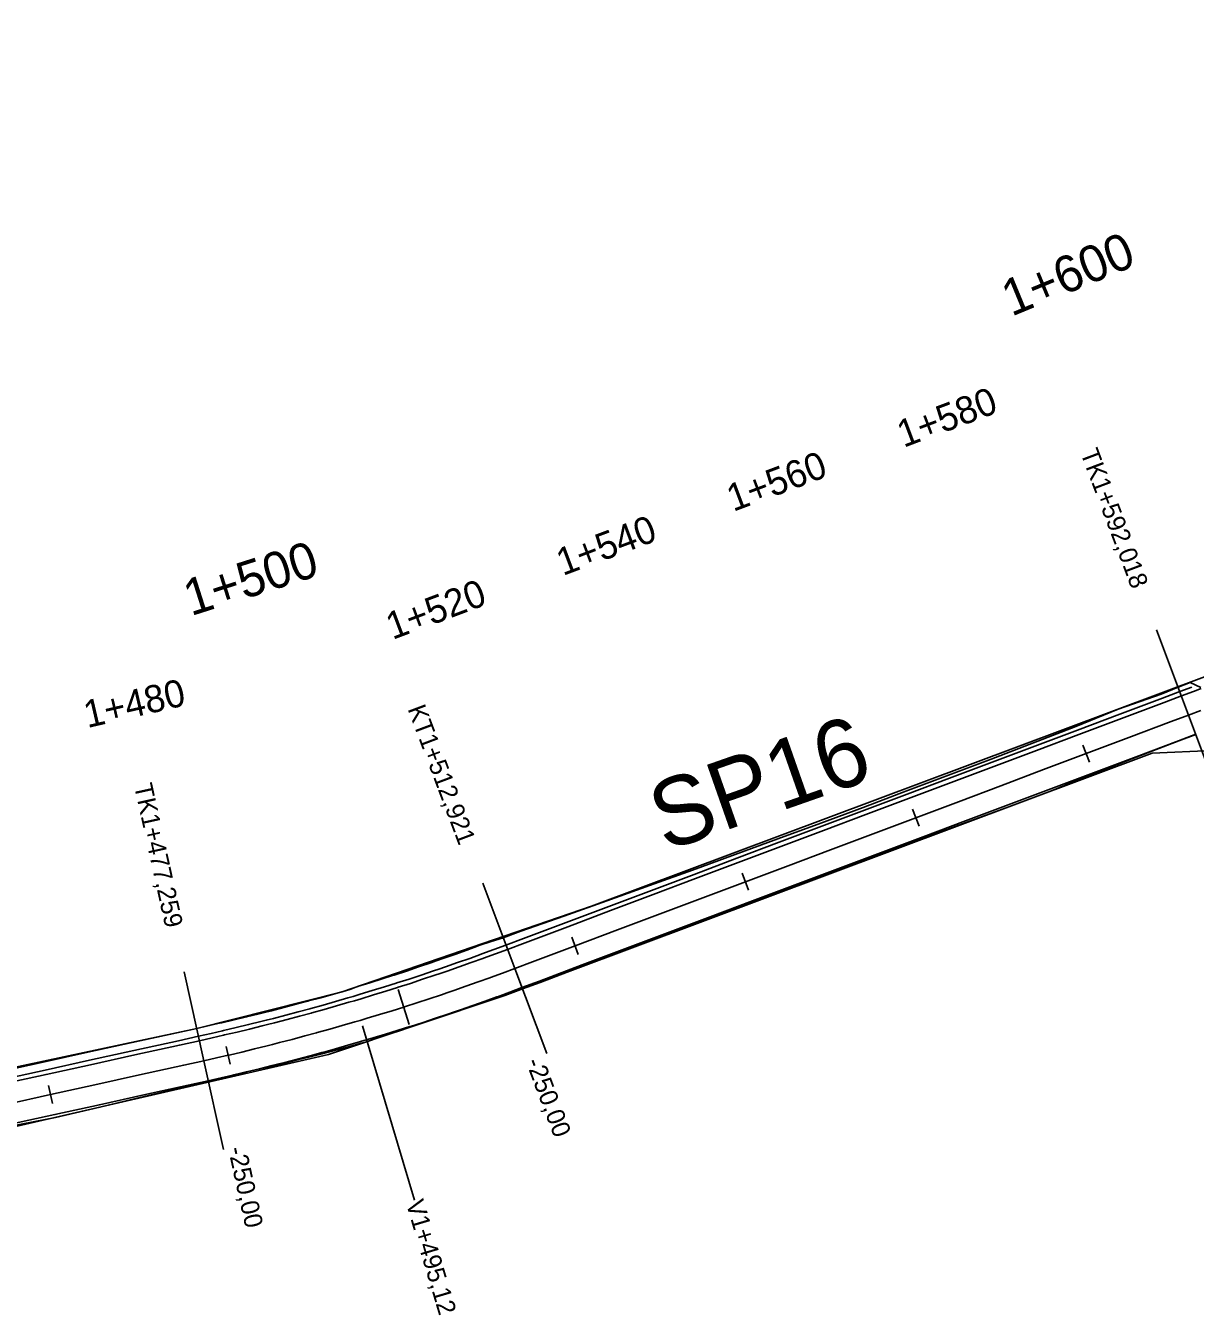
# Model space of a CAD drawing. Extents: x -636600 to -628587, y -1090963 to -1085869.
# Drawn here: x -633817.9 to -633689.4, y -1089423.3 to -1089281.6 of the extents above; entities that cross this region are included whole.
import ezdxf

# ---------------------------------------------------------------- set-up
doc = ezdxf.new("R2010")
doc.units = 0
for name, color, linetype in [('01_PARCELY_NÁVRH_PC', 7, 'Continuous'), ('03_PC_OBJEKTY_NÁVRH', 7, 'Continuous'), ('dno příkopu', 7, 'Continuous'), ('HEKTOMETRY100', 7, 'Continuous'), ('HEKTOMETRY20', 7, 'Continuous'), ('HL_BODY', 7, 'Continuous'), ('POLOMERY', 7, 'Continuous'), ('situace_osa', 7, 'Continuous'), ('situace_těleso', 7, 'Continuous'), ('situace_vozovka', 7, 'Continuous'), ('VRCHOLY', 7, 'Continuous')]:
    doc.layers.add(name, color=color, linetype=linetype)

msp = doc.modelspace()

# ---------------------------------------------------------------- linework, layer by layer
at = {"layer": '01_PARCELY_NÁVRH_PC'}
for points in [[(-634103.9, -1089419.55), (-634000.36, -1089410.49), (-633960.99, -1089412.95), (-633943.98, -1089412.6), (-633909.64, -1089409.67), (-633885.57, -1089406.01), (-633853.75, -1089402.34), (-633832.85, -1089398.94), (-633799.12, -1089391.77), (-633783.13, -1089387.75), (-633755.75, -1089378.34), (-633672.51, -1089347.22), (-633662.62, -1089342.52), (-633643.61, -1089332.07), (-633633.59, -1089327.63), (-633598.11, -1089315.12), (-633586.88, -1089310.55), (-633575.45, -1089304.31), (-633538.21, -1089281.62)], [(-633542.71, -1089289.87), (-633580.4, -1089312.77), (-633588.21, -1089316.5), (-633632.76, -1089332.36), (-633641.37, -1089336.22), (-633665.47, -1089349.24), (-633670.13, -1089353.9), (-633687.51, -1089361.23), (-633694.12, -1089361.51), (-633765.25, -1089388.16), (-633784.63, -1089394.62), (-633832.24, -1089405.6), (-633847.83, -1089408.44), (-633895.46, -1089413.28), (-633929.79, -1089417.29), (-633951.89, -1089419.25), (-633968.5, -1089417.82), (-633971.45, -1089419.48), (-633994.3, -1089418.42), (-634000.04, -1089416.76), (-634012.79, -1089417.95)]]:
    msp.add_lwpolyline(points, dxfattribs=at)
at = {"layer": 'dno příkopu'}
msp.add_lwpolyline([(-633820.66, -1089397.42), (-633815.78, -1089396.35), (-633810.9, -1089395.27), (-633806.02, -1089394.19), (-633801.13, -1089393.12), (-633798.93, -1089392.63), (-633797.55, -1089392.32), (-633796.28, -1089392.03), (-633796.17, -1089392.01), (-633794.8, -1089391.68), (-633793.43, -1089391.35), (-633792.06, -1089391.01), (-633791.48, -1089390.87), (-633790.69, -1089390.67), (-633789.33, -1089390.31), (-633787.96, -1089389.95), (-633786.7, -1089389.6), (-633786.6, -1089389.58), (-633785.24, -1089389.2), (-633783.89, -1089388.82), (-633782.53, -1089388.42), (-633781.94, -1089388.25), (-633781.18, -1089388.02), (-633779.83, -1089387.61), (-633778.48, -1089387.2), (-633777.21, -1089386.8), (-633777.14, -1089386.77), (-633775.79, -1089386.34), (-633774.45, -1089385.9), (-633773.11, -1089385.45), (-633772.52, -1089385.25), (-633771.78, -1089385), (-633770.45, -1089384.54), (-633769.12, -1089384.07), (-633767.85, -1089383.61), (-633767.79, -1089383.59), (-633766.46, -1089383.1), (-633765.14, -1089382.61), (-633763.2, -1089381.88), (-633758.52, -1089380.12), (-633753.84, -1089378.36), (-633749.16, -1089376.6), (-633744.47, -1089374.84), (-633739.79, -1089373.08), (-633735.11, -1089371.32), (-633730.43, -1089369.56), (-633725.75, -1089367.8), (-633721.07, -1089366.04), (-633716.39, -1089364.28), (-633711.71, -1089362.52), (-633707.03, -1089360.76), (-633702.35, -1089359), (-633697.67, -1089357.24), (-633692.99, -1089355.48), (-633691.1, -1089354.77), (-633689.78, -1089354.27)], dxfattribs=at)
at = {"layer": 'HEKTOMETRY100'}
msp.add_lwpolyline([(-633776.99, -1089387.51), (-633775.77, -1089391.32)], dxfattribs=at)
at = {"layer": 'HEKTOMETRY20'}
for points in [[(-633701.74, -1089360.64), (-633701.03, -1089362.51)], [(-633720.46, -1089367.68), (-633719.75, -1089369.55)], [(-633739.18, -1089374.72), (-633738.48, -1089376.59)], [(-633757.9, -1089381.76), (-633757.2, -1089383.63)], [(-633795.89, -1089393.74), (-633795.44, -1089395.68)], [(-633815.4, -1089398.05), (-633814.97, -1089400.01)]]:
    msp.add_lwpolyline(points, dxfattribs=at)
at = {"layer": 'HL_BODY'}
for points in [[(-633690.14, -1089357.35), (-633693.66, -1089347.99)], [(-633764.17, -1089385.18), (-633767.69, -1089375.82)], [(-633798.33, -1089395.32), (-633800.49, -1089385.55)]]:
    msp.add_lwpolyline(points, dxfattribs=at)
at = {"layer": 'POLOMERY'}
for points in [[(-633690.14, -1089357.35), (-633686.62, -1089366.71)], [(-633764.17, -1089385.18), (-633760.65, -1089394.54)], [(-633798.33, -1089395.32), (-633796.18, -1089405.08)]]:
    msp.add_lwpolyline(points, dxfattribs=at)
at = {"layer": 'situace_osa'}
msp.add_lwpolyline([(-633820.07, -1089400.11), (-633815.19, -1089399.03), (-633810.31, -1089397.95), (-633805.42, -1089396.88), (-633800.54, -1089395.8), (-633798.33, -1089395.32), (-633796.94, -1089395), (-633795.66, -1089394.71), (-633795.55, -1089394.69), (-633794.16, -1089394.36), (-633792.78, -1089394.02), (-633791.39, -1089393.68), (-633790.8, -1089393.53), (-633790.01, -1089393.33), (-633788.63, -1089392.97), (-633787.25, -1089392.6), (-633785.97, -1089392.26), (-633785.87, -1089392.23), (-633784.5, -1089391.85), (-633783.13, -1089391.46), (-633781.76, -1089391.06), (-633781.16, -1089390.88), (-633780.39, -1089390.66), (-633779.02, -1089390.24), (-633777.66, -1089389.82), (-633776.38, -1089389.42), (-633776.3, -1089389.39), (-633774.94, -1089388.96), (-633773.59, -1089388.51), (-633772.24, -1089388.06), (-633771.63, -1089387.85), (-633770.88, -1089387.6), (-633769.54, -1089387.13), (-633768.19, -1089386.66), (-633766.91, -1089386.2), (-633766.85, -1089386.17), (-633765.51, -1089385.68), (-633764.17, -1089385.18), (-633762.23, -1089384.45), (-633757.55, -1089382.69), (-633752.87, -1089380.93), (-633748.19, -1089379.17), (-633743.51, -1089377.41), (-633738.83, -1089375.65), (-633734.15, -1089373.89), (-633729.47, -1089372.14), (-633724.79, -1089370.38), (-633720.11, -1089368.62), (-633715.43, -1089366.86), (-633710.75, -1089365.1), (-633706.07, -1089363.34), (-633701.39, -1089361.58), (-633696.71, -1089359.82), (-633692.03, -1089358.06), (-633690.14, -1089357.35), (-633688.79, -1089356.84)], dxfattribs=at)
at = {"layer": 'situace_těleso'}
for points in [[(-633820.86, -1089396.53), (-633815.98, -1089395.46), (-633811.09, -1089394.39), (-633806.21, -1089393.32), (-633801.32, -1089392.25), (-633799.12, -1089391.77), (-633797.74, -1089391.46), (-633796.48, -1089391.17), (-633796.37, -1089391.15), (-633795.01, -1089390.83), (-633793.64, -1089390.5), (-633792.27, -1089390.16), (-633791.69, -1089390.02), (-633790.91, -1089389.82), (-633789.55, -1089389.46), (-633788.19, -1089389.11), (-633786.92, -1089388.78), (-633786.83, -1089388.75), (-633785.47, -1089388.39), (-633784.11, -1089388.02), (-633782.76, -1089387.65), (-633782.17, -1089387.47), (-633781.44, -1089387.17), (-633780.09, -1089386.75), (-633778.75, -1089386.33), (-633777.49, -1089385.92), (-633777.41, -1089385.9), (-633776.08, -1089385.46), (-633774.75, -1089385.02), (-633773.41, -1089384.56), (-633772.82, -1089384.36), (-633772.09, -1089384.1), (-633770.76, -1089383.63), (-633769.44, -1089383.16), (-633768.18, -1089382.69), (-633768.12, -1089382.67), (-633766.78, -1089382.23), (-633765.45, -1089381.8), (-633763.49, -1089381.1), (-633758.78, -1089379.42), (-633754.07, -1089377.74), (-633749.36, -1089376.06), (-633744.65, -1089374.37), (-633739.95, -1089372.66), (-633735.26, -1089370.95), (-633730.56, -1089369.22), (-633725.88, -1089367.48), (-633721.21, -1089365.69), (-633716.52, -1089363.94), (-633711.84, -1089362.18), (-633707.17, -1089360.41), (-633702.51, -1089358.6), (-633697.88, -1089356.7), (-633693.16, -1089355.03), (-633691.29, -1089354.28), (-633689.97, -1089353.75), (-633688.8, -1089354.31)], [(-633689.34, -1089359.46), (-633691.22, -1089360.19), (-633695.9, -1089361.96), (-633700.56, -1089363.78), (-633705.2, -1089365.65), (-633709.88, -1089367.41), (-633714.56, -1089369.15), (-633719.27, -1089370.85), (-633723.98, -1089372.52), (-633728.63, -1089374.37), (-633733.32, -1089376.09), (-633738.01, -1089377.83), (-633742.69, -1089379.58), (-633747.37, -1089381.35), (-633752.04, -1089383.13), (-633756.71, -1089384.92), (-633761.38, -1089386.71), (-633763.33, -1089387.42), (-633764.69, -1089387.9), (-633766.05, -1089388.38), (-633766.12, -1089388.4), (-633767.41, -1089388.84), (-633768.78, -1089389.3), (-633770.15, -1089389.75), (-633770.9, -1089389.99), (-633771.51, -1089390.19), (-633772.87, -1089390.67), (-633774.23, -1089391.14), (-633775.6, -1089391.61), (-633775.67, -1089391.63), (-633776.96, -1089392.06), (-633778.33, -1089392.51), (-633779.7, -1089392.95), (-633780.46, -1089393.23), (-633781.07, -1089393.4), (-633782.46, -1089393.78), (-633783.85, -1089394.16), (-633785.24, -1089394.53), (-633785.34, -1089394.55), (-633786.64, -1089394.88), (-633788.04, -1089395.23), (-633789.43, -1089395.57), (-633790.24, -1089395.76), (-633790.84, -1089395.9), (-633792.24, -1089396.22), (-633793.64, -1089396.55), (-633795.04, -1089396.91), (-633795.15, -1089396.93), (-633796.43, -1089397.25), (-633797.83, -1089397.59), (-633800.03, -1089398.11), (-633804.9, -1089399.26), (-633809.76, -1089400.42), (-633814.64, -1089401.54), (-633819.54, -1089402.51)]]:
    msp.add_lwpolyline(points, dxfattribs=at)
at = {"layer": 'situace_vozovka'}
for points in [[(-633820.56, -1089397.91), (-633815.67, -1089396.83), (-633810.79, -1089395.76), (-633805.91, -1089394.68), (-633801.03, -1089393.6), (-633798.82, -1089393.12), (-633797.44, -1089392.81), (-633796.17, -1089392.52), (-633796.06, -1089392.49), (-633794.69, -1089392.17), (-633793.31, -1089391.84), (-633791.94, -1089391.5), (-633791.35, -1089391.35), (-633790.57, -1089391.15), (-633789.2, -1089390.8), (-633787.83, -1089390.43), (-633786.56, -1089390.09), (-633786.47, -1089390.06), (-633785.11, -1089389.68), (-633783.75, -1089389.3), (-633782.39, -1089388.9), (-633781.8, -1089388.73), (-633781.04, -1089388.5), (-633779.68, -1089388.09), (-633778.33, -1089387.67), (-633777.06, -1089387.27), (-633776.98, -1089387.25), (-633775.64, -1089386.82), (-633774.3, -1089386.37), (-633772.95, -1089385.93), (-633772.36, -1089385.72), (-633771.62, -1089385.47), (-633770.28, -1089385.01), (-633768.95, -1089384.54), (-633767.68, -1089384.08), (-633767.62, -1089384.06), (-633766.29, -1089383.57), (-633764.97, -1089383.08), (-633763.02, -1089382.35), (-633758.34, -1089380.59), (-633753.66, -1089378.83), (-633748.98, -1089377.07), (-633744.3, -1089375.31), (-633739.62, -1089373.55), (-633734.94, -1089371.79), (-633730.26, -1089370.03), (-633725.58, -1089368.27), (-633720.9, -1089366.51), (-633716.22, -1089364.75), (-633711.54, -1089362.99), (-633706.86, -1089361.23), (-633702.18, -1089359.47), (-633697.5, -1089357.71), (-633692.82, -1089355.95), (-633690.93, -1089355.24), (-633689.6, -1089354.74), (-633688.76, -1089354.42)], [(-633819.59, -1089402.3), (-633814.7, -1089401.23), (-633809.82, -1089400.15), (-633804.94, -1089399.08), (-633800.06, -1089398), (-633797.85, -1089397.51), (-633796.45, -1089397.2), (-633795.15, -1089396.9), (-633795.04, -1089396.88), (-633793.64, -1089396.55), (-633792.24, -1089396.21), (-633790.85, -1089395.86), (-633790.25, -1089395.71), (-633789.45, -1089395.51), (-633788.06, -1089395.15), (-633786.67, -1089394.78), (-633785.37, -1089394.43), (-633785.28, -1089394.4), (-633783.89, -1089394.01), (-633782.51, -1089393.62), (-633781.12, -1089393.22), (-633780.52, -1089393.04), (-633779.74, -1089392.81), (-633778.37, -1089392.39), (-633776.99, -1089391.97), (-633775.7, -1089391.56), (-633775.62, -1089391.54), (-633774.25, -1089391.1), (-633772.88, -1089390.65), (-633771.52, -1089390.19), (-633770.91, -1089389.98), (-633770.15, -1089389.73), (-633768.79, -1089389.25), (-633767.44, -1089388.78), (-633766.15, -1089388.31), (-633766.08, -1089388.29), (-633764.73, -1089387.79), (-633763.38, -1089387.29), (-633761.44, -1089386.56), (-633756.76, -1089384.8), (-633752.08, -1089383.04), (-633747.4, -1089381.28), (-633742.72, -1089379.52), (-633738.04, -1089377.76), (-633733.35, -1089376), (-633728.67, -1089374.24), (-633723.99, -1089372.48), (-633719.31, -1089370.72), (-633714.63, -1089368.96), (-633709.95, -1089367.2), (-633705.27, -1089365.44), (-633700.59, -1089363.68), (-633695.91, -1089361.92), (-633691.23, -1089360.16), (-633689.34, -1089359.45)]]:
    msp.add_lwpolyline(points, dxfattribs=at)
at = {"layer": 'VRCHOLY'}
msp.add_lwpolyline([(-633780.89, -1089391.47), (-633775.21, -1089410.64)], dxfattribs=at)

# ---------------------------------------------------------------- texts
at = {"layer": '03_PC_OBJEKTY_NÁVRH'}
msp.add_text('SP16', height=7.5, rotation=19.349, dxfattribs=at).set_placement((-633747.65, -1089372.37))
at = {"layer": 'HEKTOMETRY100'}
for s, rotation, p in [('1+600', 22.4343, (-633709.6, -1089313.59)), ('1+500', 17.6437, (-633799.77, -1089346.49))]:
    msp.add_text(s, height=4, rotation=rotation, dxfattribs=at).set_placement(p)
at = {"layer": 'HEKTOMETRY20'}
for s, rotation, p in [('1+580', 20.6049, (-633721.45, -1089327.99)), ('1+560', 20.6049, (-633740.17, -1089335.03)), ('1+540', 20.6049, (-633758.89, -1089342.07)), ('1+520', 20.6049, (-633777.61, -1089349.1)), ('1+480', 13.06, (-633811.14, -1089358.78))]:
    msp.add_text(s, height=3, rotation=rotation, dxfattribs=at).set_placement(p)
at = {"layer": 'HL_BODY'}
for s, rotation, p in [('TK1+592,018', 290.6049, (-633702.05, -1089328.51)), ('KT1+512,921', 290.6049, (-633775.97, -1089356.66)), ('TK1+477,259', 282.4319, (-633806.02, -1089365.08))]:
    msp.add_text(s, height=2, rotation=rotation, dxfattribs=at).set_placement(p)
at = {"layer": 'POLOMERY'}
for rotation, p in [(290.6049, (-633762.99, -1089395.42)), (282.4319, (-633795.69, -1089404.97))]:
    msp.add_text('-250,00', height=2, rotation=rotation, dxfattribs=at).set_placement(p)
at = {"layer": 'VRCHOLY'}
msp.add_text('V1+495,12', height=2, rotation=286.5184, dxfattribs=at).set_placement((-633776.16, -1089410.93))

doc.saveas('drawing.dxf')
